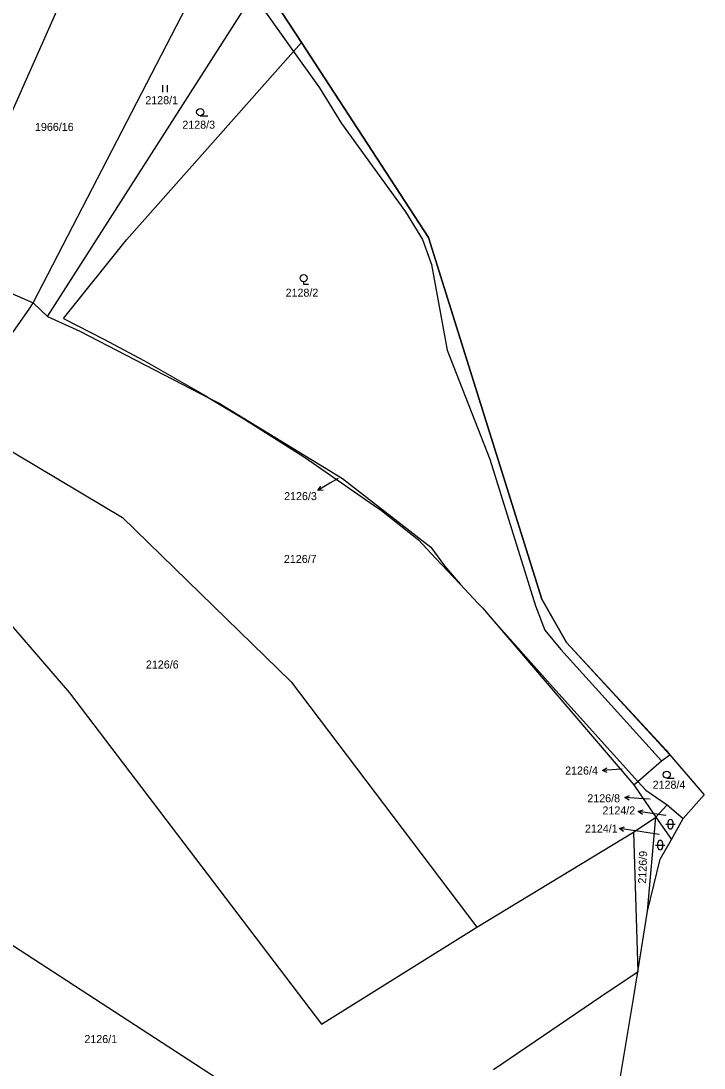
# Model space of a CAD drawing. Extents: x -785744 to -782822, y -1067550 to -1063910.
# Drawn here: x -783013.6 to -782868.4, y -1064463.5 to -1064241.1 of the extents above; entities that cross this region are included whole.
import ezdxf

# ---------------------------------------------------------------- set-up
doc = ezdxf.new("R2010")
doc.units = 0
for name, color, linetype in [('Hranice kat_území', 7, 'Continuous'), ('Hranice obce', 7, 'Continuous'), ('Hranice parcel', 7, 'Continuous'), ('Parcelní čísla', 7, 'Continuous'), ('Pop_ČP_popisy', 7, 'Continuous'), ('Poz_předměty', 7, 'Continuous'), ('Vnitřní kresba', 7, 'Continuous'), ('Věcná břemena k části', 7, 'Continuous'), ('Značky kultur', 7, 'Continuous')]:
    doc.layers.add(name, color=color, linetype=linetype)

msp = doc.modelspace()

# ---------------------------------------------------------------- linework, layer by layer
at = {"layer": 'Hranice kat_území'}
msp.add_lwpolyline([(-782886.88, -1064469.6), (-782883.29, -1064447.9), (-782882.51, -1064443.09), (-782880.43, -1064430.19), (-782877.73, -1064419.19), (-782875.37, -1064415.01), (-782872.85, -1064410.53), (-782868.42, -1064405.49)], dxfattribs=at)
at = {"layer": 'Hranice obce'}
msp.add_lwpolyline([(-782962.46, -1064232.67), (-782953.99, -1064245.68), (-782927.01, -1064287.16), (-782902.88, -1064363.98), (-782897.67, -1064373.18), (-782876.5, -1064396.06), (-782875.69, -1064397.01), (-782868.42, -1064405.49)], dxfattribs=at)
at = {"layer": 'Hranice parcel'}
for points in [[(-783011.04, -1064301.02), (-782976.38, -1064234.06)], [(-783007.96, -1064303.89), (-782964.28, -1064235.52)], [(-782955.68, -1064247.59), (-782953.99, -1064245.68)], [(-782991.17, -1064287.59), (-782955.68, -1064247.59)], [(-783004.54, -1064304.32), (-782991.17, -1064287.59)], [(-783019.52, -1064297.31), (-783011.04, -1064301.02)], [(-783011.75, -1064302.17), (-783011.04, -1064301.02)], [(-783011.04, -1064301.02), (-783007.96, -1064303.89)], [(-783027.93, -1064325.23), (-783011.75, -1064302.17)], [(-783007.96, -1064303.89), (-783001.13, -1064306.99)], [(-783004.54, -1064304.32), (-782996.03, -1064308.72)], [(-783001.13, -1064306.99), (-782973.44, -1064321.32)], [(-782996.03, -1064308.72), (-782987.38, -1064313.34)], [(-782987.38, -1064313.34), (-782974.46, -1064320.7)], [(-782974.46, -1064320.7), (-782973.44, -1064321.32)], [(-782973.44, -1064321.32), (-782965.88, -1064325.86)], [(-782973.44, -1064321.32), (-782971.48, -1064322.33)], [(-782971.48, -1064322.33), (-782945.26, -1064338.35)], [(-783027.93, -1064325.23), (-782992.03, -1064346.57)], [(-782965.88, -1064325.86), (-782953.34, -1064333.8)], [(-782953.34, -1064333.8), (-782938.53, -1064344.09)], [(-782945.26, -1064338.35), (-782926.5, -1064352.91)], [(-782938.53, -1064344.09), (-782937.01, -1064345.15)], [(-782937.01, -1064345.15), (-782929.11, -1064351.36)], [(-782992.03, -1064346.57), (-782956.19, -1064381.48)], [(-782929.11, -1064351.36), (-782925.49, -1064355.21)], [(-782926.5, -1064352.91), (-782923.56, -1064356.86)], [(-782925.49, -1064355.21), (-782920.29, -1064360.75)], [(-782923.56, -1064356.86), (-782920.29, -1064360.75)], [(-782920.29, -1064360.75), (-782916.49, -1064364.79)], [(-783021.46, -1064362.9), (-783003.28, -1064383.87)], [(-782916.49, -1064364.79), (-782915.52, -1064365.82)], [(-782915.52, -1064365.82), (-782914.33, -1064367.21)], [(-782914.33, -1064367.21), (-782900.58, -1064382.64)], [(-782914.33, -1064367.21), (-782883.35, -1064403.42)], [(-782956.19, -1064381.48), (-782916.72, -1064433.65)], [(-783003.28, -1064383.87), (-782949.72, -1064454.25)], [(-782900.58, -1064382.64), (-782882.48, -1064402.7)], [(-782877.47, -1064398.32), (-782875.69, -1064397.01)], [(-782882.48, -1064402.7), (-782877.47, -1064398.32)], [(-782883.35, -1064403.42), (-782882.48, -1064402.7)], [(-782883.35, -1064403.42), (-782878.65, -1064410.25)], [(-782882.48, -1064402.7), (-782880.83, -1064404.53)], [(-782880.83, -1064404.53), (-782876.26, -1064407.63)], [(-782878.65, -1064410.25), (-782876.26, -1064407.63)], [(-782876.26, -1064407.63), (-782872.85, -1064410.53)], [(-782883.4, -1064413.43), (-782878.65, -1064410.25)], [(-782880.43, -1064430.19), (-782878.65, -1064410.25)], [(-782878.65, -1064410.25), (-782875.37, -1064415.01)], [(-782916.72, -1064433.65), (-782883.4, -1064413.43)], [(-782883.4, -1064413.43), (-782882.51, -1064443.09)], [(-782949.72, -1064454.25), (-782916.72, -1064433.65)], [(-782888.56, -1064447.18), (-782882.51, -1064443.09)], [(-782913.18, -1064463.83), (-782888.56, -1064447.18)]]:
    msp.add_lwpolyline(points, dxfattribs=at)
at = {"layer": 'Pop_ČP_popisy'}
for p, q in [((-782947.93, -1064339.34), (-782950.49, -1064340.9)), ((-782887.03, -1064400.11), (-782890.02, -1064400.32)), ((-782882.28, -1064406.29), (-782885.27, -1064406.09)), ((-782879.45, -1064409.46), (-782882.42, -1064409.05)), ((-782883.46, -1064413.1), (-782886.43, -1064412.66))]:
    msp.add_line(p, q, dxfattribs=at)
for points in [[(-782946.21, -1064338.3), (-782947.93, -1064339.34)], [(-782949.38, -1064340.81), (-782950.49, -1064340.9), (-782949.9, -1064339.95)], [(-782888.99, -1064400.75), (-782890.02, -1064400.32), (-782889.06, -1064399.75)], [(-782885.83, -1064400.03), (-782887.03, -1064400.11)], [(-782884.31, -1064406.65), (-782885.27, -1064406.09), (-782884.24, -1064405.66)], [(-782879.99, -1064406.45), (-782882.28, -1064406.29)], [(-782881.5, -1064409.68), (-782882.42, -1064409.05), (-782881.36, -1064408.69)], [(-782876.53, -1064409.87), (-782879.45, -1064409.46)], [(-782885.51, -1064413.3), (-782886.43, -1064412.66), (-782885.36, -1064412.31)], [(-782877.95, -1064413.93), (-782883.46, -1064413.1)]]:
    msp.add_lwpolyline(points, dxfattribs=at)
at = {"layer": 'Poz_předměty'}
msp.add_lwpolyline([(-783022.6, -1064432.84), (-782956.26, -1064475.91)], dxfattribs=at)
at = {"layer": 'Vnitřní kresba'}
for points in [[(-782964.28, -1064235.52), (-782955.68, -1064247.59)], [(-783021.14, -1064273), (-783005.72, -1064238.37)], [(-782955.68, -1064247.59), (-782950.14, -1064255.37)], [(-782950.14, -1064255.37), (-782945.51, -1064262.9)], [(-782945.51, -1064262.9), (-782931.87, -1064281.7)], [(-782931.87, -1064281.7), (-782928.28, -1064287.55)], [(-782928.28, -1064287.55), (-782926.35, -1064292.85)], [(-782926.35, -1064292.85), (-782923.05, -1064311.04)], [(-782923.05, -1064311.04), (-782913.97, -1064334.19)], [(-782913.97, -1064334.19), (-782904.26, -1064365.38)], [(-782904.26, -1064365.38), (-782902.26, -1064370.56)], [(-782902.26, -1064370.56), (-782898.86, -1064374.66)], [(-782898.86, -1064374.66), (-782877.47, -1064398.32)]]:
    msp.add_lwpolyline(points, dxfattribs=at)
at = {"layer": 'Věcná břemena k části'}
for points in [[(-782953.99, -1064245.68), (-782962.46, -1064232.67)], [(-782964.28, -1064235.52), (-782955.68, -1064247.59)], [(-782955.68, -1064247.59), (-782953.99, -1064245.68)], [(-782953.99, -1064245.68), (-782955.68, -1064247.59)], [(-782927.01, -1064287.16), (-782953.99, -1064245.68)], [(-782955.68, -1064247.59), (-782950.14, -1064255.37)], [(-782950.14, -1064255.37), (-782945.51, -1064262.9)], [(-782945.51, -1064262.9), (-782931.87, -1064281.7)], [(-782931.87, -1064281.7), (-782928.28, -1064287.55)], [(-782928.28, -1064287.55), (-782926.35, -1064292.85)], [(-782902.88, -1064363.98), (-782927.01, -1064287.16)], [(-782926.35, -1064292.85), (-782923.05, -1064311.04)], [(-782923.05, -1064311.04), (-782913.97, -1064334.19)], [(-782913.97, -1064334.19), (-782904.26, -1064365.38)], [(-782904.26, -1064365.38), (-782902.26, -1064370.56)], [(-782897.67, -1064373.18), (-782902.88, -1064363.98)], [(-782902.26, -1064370.56), (-782898.86, -1064374.66)], [(-782898.86, -1064374.66), (-782877.47, -1064398.32)], [(-782875.69, -1064397.01), (-782897.67, -1064373.18)], [(-782877.47, -1064398.32), (-782875.69, -1064397.01)]]:
    msp.add_lwpolyline(points, dxfattribs=at)
at = {"layer": 'Značky kultur'}
for p, q in [((-782983.44, -1064256.24), (-782983.44, -1064254.74)), ((-782982.44, -1064256.24), (-782982.44, -1064254.74)), ((-782975.52, -1064261.25), (-782973.92, -1064261.25)), ((-782876.35, -1064401.98), (-782874.75, -1064401.98)), ((-782876.56, -1064411.76), (-782874.56, -1064411.76)), ((-782876.06, -1064412.26), (-782876.06, -1064411.26)), ((-782875.06, -1064411.26), (-782875.06, -1064412.26)), ((-782878.73, -1064416.18), (-782876.73, -1064416.18)), ((-782878.23, -1064416.68), (-782878.23, -1064415.68)), ((-782877.23, -1064415.68), (-782877.23, -1064416.68))]:
    msp.add_line(p, q, dxfattribs=at)
msp.add_lwpolyline([(-782953.53, -1064296.52), (-782953.53, -1064297.02), (-782952.53, -1064297.02)], dxfattribs=at)
for centre in [(-782975.52, -1064260.5), (-782953.53, -1064295.77), (-782876.35, -1064401.23)]:
    msp.add_circle(centre, 0.75, dxfattribs=at)
for centre, start, end in [((-782875.56, -1064411.26), 0, 180), ((-782875.56, -1064412.26), 180, 0), ((-782877.73, -1064415.68), 0, 180), ((-782877.73, -1064416.68), 180, 0)]:
    msp.add_arc(centre, 0.5, start, end, dxfattribs=at)

# ---------------------------------------------------------------- texts
at = {"layer": 'Parcelní čísla'}
for s, height, p in [('2128/1', 1.7, (-782987.18, -1064258.81)), ('1966/16', 1.7, (-783010.63, -1064264.49)), ('2128/3', 1.7, (-782979.31, -1064264.02)), ('2128/2', 1.7, (-782957.37, -1064299.7)), ('2126/3', 0.1, (-782946.21, -1064338.3)), ('2126/7', 1.7, (-782957.73, -1064356.26)), ('2126/6', 1.7, (-782987.05, -1064378.68)), ('2126/4', 0.1, (-782885.83, -1064400.03)), ('2128/4', 1.7, (-782879.35, -1064404.22)), ('2126/8', 0.1, (-782879.99, -1064406.45)), ('2124/2', 0.1, (-782876.53, -1064409.87)), ('2124/1', 0.1, (-782877.95, -1064413.93)), ('2126/1', 1.7, (-783000.13, -1064458.24))]:
    msp.add_text(s, height=height, dxfattribs=at).set_placement(p)
msp.add_text('2126/9', height=1.7, rotation=87.9454, dxfattribs=at).set_placement((-782880.75, -1064424.4))
at = {"layer": 'Pop_ČP_popisy'}
for s, p in [('2126/3', (-782957.68, -1064342.91)), ('2126/4', (-782897.94, -1064401.2)), ('2126/8', (-782893.23, -1064407.1)), ('2124/2', (-782890.01, -1064409.67)), ('2124/1', (-782893.74, -1064413.54))]:
    msp.add_text(s, height=1.7, dxfattribs=at).set_placement(p)

doc.saveas('drawing.dxf')
